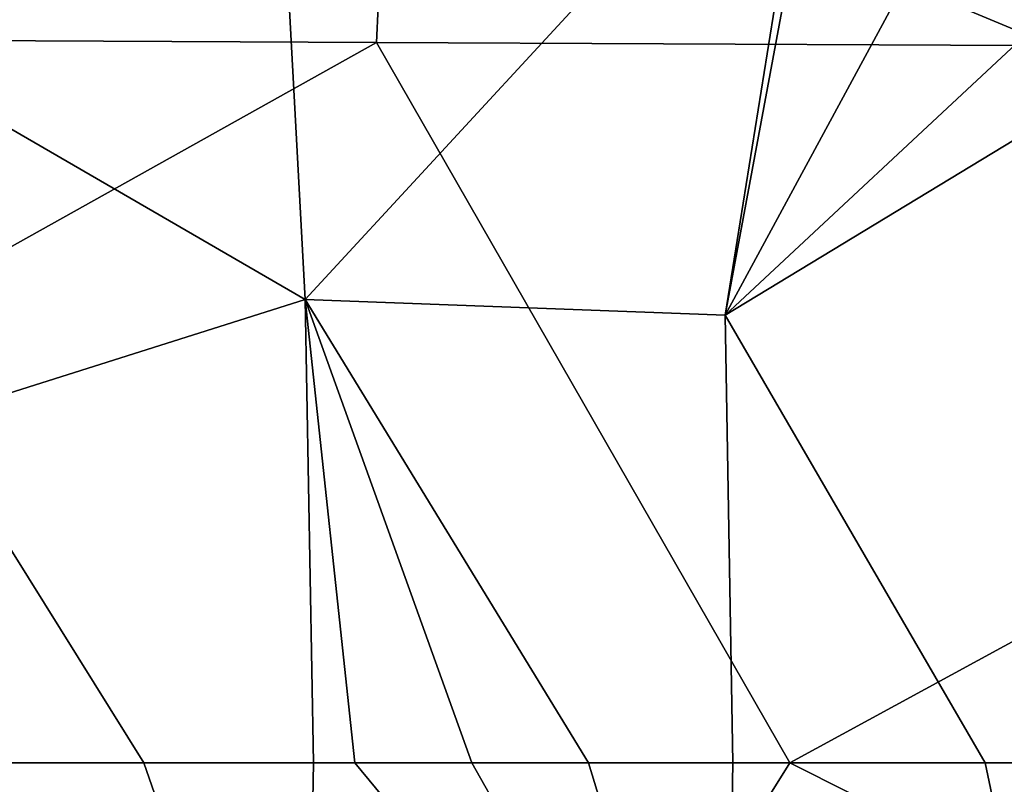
# Model space of a CAD drawing. Header units: metres. Extents: x -240 to 45, y -77 to 27.
# Tile 220 of 656: x -204.929 to -204.03, y -0.02 to 0.678. Entities that reach past the tile are written whole.
import ezdxf

# ---------------------------------------------------------------- set-up
doc = ezdxf.new("R2010")
doc.units = ezdxf.units.M
doc.layers.add('solid_102011X2', color=7, linetype='CONTINUOUS')

msp = doc.modelspace()

# ---------------------------------------------------------------- linework, layer by layer
at = {"layer": 'solid_102011X2'}
for points in [[(-204.5728, 1.314775, 322.673035), (-206.129578, 1.329718, 321.072083), (-206.16066, 0.665043, 321.096893), (-204.603348, 0.65757, 322.697723)], [(-203.000778, 1.300062, 324.272339), (-204.5728, 1.314775, 322.673035), (-204.603348, 0.65757, 322.697723), (-203.030762, 0.650211, 324.296967)], [(-204.66835, 0.422942, 269.337341), (-205.025192, 0.629401, 269.349335), (-205.04686, 0.944636, 269.354797), (-204.691162, 0.845305, 269.343109)], [(-204.327927, 0.830657, 269.314362), (-204.305939, 0.815614, 269.311859), (-204.66835, 0.422942, 269.337341), (-204.691162, 0.845305, 269.343109)], [(-204.227219, 0.766547, 269.302521), (-204.284866, 0.408482, 269.30658), (-204.66835, 0.422942, 269.337341), (-204.305939, 0.815614, 269.311859)], [(-204.227219, 0.766547, 269.302521), (-204.21907, 0.761875, 269.301514), (-204.284866, 0.408482, 269.30658)], [(-204.21907, 0.761875, 269.301514), (-204.121216, 0.711191, 269.288727), (-204.284866, 0.408482, 269.30658)], [(-203.985046, 0.691499, 269.267181), (-204.010147, 0.664886, 269.272736), (-204.121216, 0.711191, 269.288727), (-204.095612, 0.739232, 269.283234)], [(-204.121216, 0.711191, 269.288727), (-204.010147, 0.664886, 269.272736), (-204.284866, 0.408482, 269.30658)], [(-204.603348, 0.65757, 322.697723), (-206.16066, 0.665043, 321.096893), (-205.780273, 0, 321.50827)], [(-204.603348, 0.65757, 322.697723), (-205.780273, 0, 321.50827), (-204.604858, -0.606303, 322.698975), (-204.225906, 0, 323.101776)], [(-203.030762, 0.650211, 324.296967), (-204.603348, 0.65757, 322.697723), (-204.225906, 0, 323.101776)], [(-204.010147, 0.664886, 269.272736), (-203.913879, 0.633494, 269.257538), (-204.284866, 0.408482, 269.30658)], [(-203.030762, 0.650211, 324.296967), (-204.225906, 0, 323.101776), (-203.032257, -0.599517, 324.298187), (-202.667023, 0, 324.682434)], [(-204.66835, 0.422942, 269.337341), (-205.012192, 0.314457, 269.346069), (-205.025192, 0.629401, 269.349335)], [(-203.913879, 0.633494, 269.257538), (-203.89743, 0, 269.253387), (-204.047562, 0, 269.276215), (-204.284866, 0.408482, 269.30658)], [(-204.66835, 0.422942, 269.337341), (-204.660751, 0, 269.335419), (-204.815628, 0, 269.341797), (-205.012192, 0.314457, 269.346069)], [(-204.66835, 0.422942, 269.337341), (-204.409546, 0, 269.317749), (-204.516342, 0, 269.326355)], [(-204.284866, 0.408482, 269.30658), (-204.277939, 0, 269.30484), (-204.409546, 0, 269.317749), (-204.66835, 0.422942, 269.337341)], [(-204.66835, 0.422942, 269.337341), (-204.516342, 0, 269.326355), (-204.623199, 0, 269.333344)], [(-204.66835, 0.422942, 269.337341), (-204.623199, 0, 269.333344), (-204.660751, 0, 269.335419)], [(-204.284866, 0.408482, 269.30658), (-204.047562, 0, 269.276215), (-204.277939, 0, 269.30484)], [(-205.012192, 0.314457, 269.346069), (-204.815628, 0, 269.341797), (-205.007889, 0, 269.344971)], [(-205.780273, 0, 321.50827), (-206.162216, -0.613193, 321.098114), (-204.604858, -0.606303, 322.698975)], [(-204.225906, 0, 323.101776), (-204.604858, -0.606303, 322.698975), (-203.032257, -0.599517, 324.298187)], [(-205.012192, -0.314305, 269.346039), (-205.007889, 0, 269.344971), (-204.815628, 0, 269.341797), (-204.668365, -0.423347, 269.337341)], [(-204.815628, 0, 269.341797), (-204.660751, 0, 269.335419), (-204.668365, -0.423347, 269.337341)], [(-204.668365, -0.423347, 269.337341), (-204.660751, 0, 269.335419), (-204.623199, 0, 269.333344), (-204.284866, -0.40871, 269.30661)], [(-204.284866, -0.40871, 269.30661), (-204.623199, 0, 269.333344), (-204.516342, 0, 269.326355)], [(-204.284866, -0.40871, 269.30661), (-204.516342, 0, 269.326355), (-204.409546, 0, 269.317749)], [(-204.277939, 0, 269.30484), (-204.284866, -0.40871, 269.30661), (-204.409546, 0, 269.317749)], [(-204.047562, 0, 269.276215), (-203.91391, -0.633505, 269.257538), (-204.284866, -0.40871, 269.30661), (-204.277939, 0, 269.30484)], [(-204.047562, 0, 269.276215), (-203.89743, 0, 269.253387), (-203.823151, -0.61083, 269.242035), (-203.91391, -0.633505, 269.257538)]]:
    msp.add_3dface(points, dxfattribs=at)

doc.saveas('drawing.dxf')
